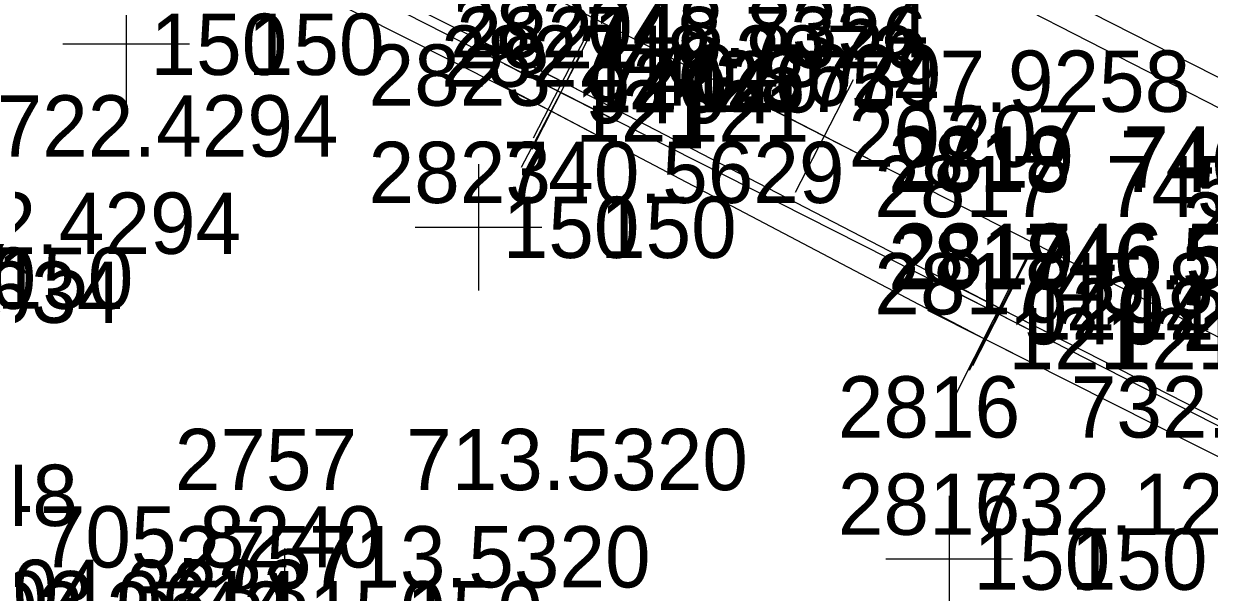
# Model space of a CAD drawing. Extents: x 1602514 to 1609837, y 863887 to 871157.
# Drawn here: x 1608043.3 to 1608189.6, y 865380.7 to 865450.8 of the extents above; entities that cross this region are included whole.
import ezdxf

# ---------------------------------------------------------------- set-up
doc = ezdxf.new("R2010")
doc.units = 0
for name, color, linetype in [('Default', 7, 'Continuous'), ('Survey-Point', 7, 'Continuous'), ('Survey-Spot dirt', 7, 'Continuous'), ('Survey-Text-Elevation', 7, 'Continuous'), ('Survey-Text-Feature', 7, 'Continuous'), ('Survey-Text-Name and Number', 7, 'Continuous')]:
    doc.layers.add(name, color=color, linetype=linetype)

msp = doc.modelspace()

# ---------------------------------------------------------------- linework, layer by layer
at = {"layer": 'Default'}
for points in [[(1608212.84, 865432.95), (1608157.57, 865461.1), (1608106.23, 865487.29), (1608051.93, 865514.98), (1607998.63, 865542.11), (1607943.19, 865570.17), (1607891.16, 865597.03), (1607837.33, 865624.2), (1607787.06, 865649.98), (1607737.42, 865674.89), (1607686.08, 865701.25), (1607652.82, 865718.13), (1607626.67, 865731.59), (1607576.24, 865757.11), (1607523.85, 865783.83), (1607470.05, 865811.17), (1607420.66, 865836.63), (1607369.16, 865862.95), (1607316.54, 865889.94), (1607278.82, 865909.32), (1607263.04, 865917.48)], [(1608212.84, 865432.95), (1608157.57, 865461.1), (1608106.23, 865487.29), (1608051.93, 865514.98), (1607998.63, 865542.11), (1607943.19, 865570.17), (1607891.16, 865597.03), (1607837.33, 865624.2), (1607787.06, 865649.98), (1607737.42, 865674.89), (1607686.08, 865701.25), (1607652.82, 865718.13), (1607626.67, 865731.59), (1607576.24, 865757.11), (1607523.85, 865783.83), (1607470.05, 865811.17), (1607420.66, 865836.63), (1607369.16, 865862.95), (1607316.54, 865889.94), (1607278.82, 865909.32), (1607263.04, 865917.48)], [(1608212.84, 865432.95), (1608157.57, 865461.1), (1608106.23, 865487.29), (1608051.93, 865514.98), (1607998.63, 865542.11), (1607943.19, 865570.17), (1607891.16, 865597.03), (1607837.33, 865624.2), (1607787.06, 865649.98), (1607737.42, 865674.89), (1607686.08, 865701.25), (1607652.82, 865718.13), (1607626.67, 865731.59), (1607576.24, 865757.11), (1607523.85, 865783.83), (1607470.05, 865811.17), (1607420.66, 865836.63), (1607369.16, 865862.95), (1607316.54, 865889.94), (1607278.82, 865909.32), (1607263.04, 865917.48)], [(1608210.79, 865430.2), (1608156.75, 865457.89), (1608104.61, 865484.44), (1608050.85, 865511.99), (1607996.86, 865539.34), (1607941.92, 865567.41), (1607889.66, 865593.93), (1607835.58, 865621.35), (1607785.29, 865646.97), (1607735.95, 865671.94), (1607683.99, 865698.26), (1607651.16, 865715.05), (1607625.03, 865728.27), (1607574.89, 865753.99), (1607522.11, 865780.95), (1607468.78, 865808.15), (1607418.67, 865833.86), (1607368.38, 865859.64), (1607315.56, 865886.73), (1607277.29, 865906.39), (1607261.63, 865914.47)], [(1608210.79, 865430.2), (1608156.75, 865457.89), (1608104.61, 865484.44), (1608050.85, 865511.99), (1607996.86, 865539.34), (1607941.92, 865567.41), (1607889.66, 865593.93), (1607835.58, 865621.35), (1607785.29, 865646.97), (1607735.95, 865671.94), (1607683.99, 865698.26), (1607651.16, 865715.05), (1607625.03, 865728.27), (1607574.89, 865753.99), (1607522.11, 865780.95), (1607468.78, 865808.15), (1607418.67, 865833.86), (1607368.38, 865859.64), (1607315.56, 865886.73), (1607277.29, 865906.39), (1607261.63, 865914.47)], [(1608210.79, 865430.2), (1608156.75, 865457.89), (1608104.61, 865484.44), (1608050.85, 865511.99), (1607996.86, 865539.34), (1607941.92, 865567.41), (1607889.66, 865593.93), (1607835.58, 865621.35), (1607785.29, 865646.97), (1607735.95, 865671.94), (1607683.99, 865698.26), (1607651.16, 865715.05), (1607625.03, 865728.27), (1607574.89, 865753.99), (1607522.11, 865780.95), (1607468.78, 865808.15), (1607418.67, 865833.86), (1607368.38, 865859.64), (1607315.56, 865886.73), (1607277.29, 865906.39), (1607261.63, 865914.47)], [(1607257.29, 865888.58), (1607309.42, 865861.6), (1607359.6, 865835.91), (1607411.81, 865809.25), (1607466.72, 865781.18), (1607529.96, 865748.85), (1607582.91, 865721.77), (1607634.79, 865695.11), (1607697.9, 865663), (1607756.89, 865633.44), (1607813.33, 865604.51), (1607868.63, 865576.73), (1607923.36, 865548.46), (1607978.48, 865520.47), (1608029.59, 865494.3), (1608084.54, 865466.5), (1608142.09, 865436.96), (1608200.02, 865407.45), (1608252.21, 865380.93), (1608307.22, 865352.57), (1608351.06, 865329.89), (1608391.79, 865308.39)], [(1607257.29, 865888.58), (1607309.42, 865861.6), (1607359.6, 865835.91), (1607411.81, 865809.25), (1607466.72, 865781.18), (1607529.96, 865748.85), (1607582.91, 865721.77), (1607634.79, 865695.11), (1607697.9, 865663), (1607756.89, 865633.44), (1607813.33, 865604.51), (1607868.63, 865576.73), (1607923.36, 865548.46), (1607978.48, 865520.47), (1608029.59, 865494.3), (1608084.54, 865466.5), (1608142.09, 865436.96), (1608200.02, 865407.45), (1608252.21, 865380.93), (1608307.22, 865352.57), (1608351.06, 865329.89), (1608391.79, 865308.39)], [(1607257.29, 865888.58), (1607309.42, 865861.6), (1607359.6, 865835.91), (1607411.81, 865809.25), (1607466.72, 865781.18), (1607529.96, 865748.85), (1607582.91, 865721.77), (1607634.79, 865695.11), (1607697.9, 865663), (1607756.89, 865633.44), (1607813.33, 865604.51), (1607868.63, 865576.73), (1607923.36, 865548.46), (1607978.48, 865520.47), (1608029.59, 865494.3), (1608084.54, 865466.5), (1608142.09, 865436.96), (1608200.02, 865407.45), (1608252.21, 865380.93), (1608307.22, 865352.57), (1608351.06, 865329.89), (1608391.79, 865308.39)], [(1608387.2, 865300.5), (1608340.07, 865325.35), (1608284.86, 865354.08), (1608232.13, 865380.85), (1608163.99, 865415.62), (1608109.81, 865443.67), (1608062.01, 865467.68), (1608006.62, 865495.65), (1607950.64, 865523.94), (1607896.06, 865552.02), (1607831.15, 865584.83), (1607782.65, 865609.79), (1607728.17, 865637.6), (1607682.79, 865660.47), (1607628.49, 865688.38), (1607572.37, 865716.55), (1607536.99, 865734.72), (1607505.23, 865750.99), (1607450.49, 865778.99), (1607397.69, 865805.95), (1607347.5, 865831.51), (1607299.86, 865855.86), (1607253.01, 865880.13)], [(1608387.2, 865300.5), (1608340.07, 865325.35), (1608284.86, 865354.08), (1608232.13, 865380.85), (1608163.99, 865415.62), (1608109.81, 865443.67), (1608062.01, 865467.68), (1608006.62, 865495.65), (1607950.64, 865523.94), (1607896.06, 865552.02), (1607831.15, 865584.83), (1607782.65, 865609.79), (1607728.17, 865637.6), (1607682.79, 865660.47), (1607628.49, 865688.38), (1607572.37, 865716.55), (1607536.99, 865734.72), (1607505.23, 865750.99), (1607450.49, 865778.99), (1607397.69, 865805.95), (1607347.5, 865831.51), (1607299.86, 865855.86), (1607253.01, 865880.13)], [(1608387.2, 865300.5), (1608340.07, 865325.35), (1608284.86, 865354.08), (1608232.13, 865380.85), (1608163.99, 865415.62), (1608109.81, 865443.67), (1608062.01, 865467.68), (1608006.62, 865495.65), (1607950.64, 865523.94), (1607896.06, 865552.02), (1607831.15, 865584.83), (1607782.65, 865609.79), (1607728.17, 865637.6), (1607682.79, 865660.47), (1607628.49, 865688.38), (1607572.37, 865716.55), (1607536.99, 865734.72), (1607505.23, 865750.99), (1607450.49, 865778.99), (1607397.69, 865805.95), (1607347.5, 865831.51), (1607299.86, 865855.86), (1607253.01, 865880.13)], [(1608387.23, 865299.65), (1608339.85, 865324.44), (1608284.66, 865353.2), (1608232.19, 865380.08), (1608163.56, 865415.06), (1608109.61, 865442.34), (1608061.9, 865466.63), (1608006.2, 865494.98), (1607950.43, 865523.42), (1607895.49, 865551.49), (1607831.17, 865584.31), (1607782.54, 865608.78), (1607727.8, 865636.63), (1607682.67, 865659.56), (1607627.31, 865687.66), (1607571.7, 865715.08)], [(1608387.23, 865299.65), (1608339.85, 865324.44), (1608284.66, 865353.2), (1608232.19, 865380.08), (1608163.56, 865415.06), (1608109.61, 865442.34), (1608061.9, 865466.63), (1608006.2, 865494.98), (1607950.43, 865523.42), (1607895.49, 865551.49), (1607831.17, 865584.31), (1607782.54, 865608.78), (1607727.8, 865636.63), (1607682.67, 865659.56), (1607627.31, 865687.66), (1607571.7, 865715.08)], [(1608387.23, 865299.65), (1608339.85, 865324.44), (1608284.66, 865353.2), (1608232.19, 865380.08), (1608163.56, 865415.06), (1608109.61, 865442.34), (1608061.9, 865466.63), (1608006.2, 865494.98), (1607950.43, 865523.42), (1607895.49, 865551.49), (1607831.17, 865584.31), (1607782.54, 865608.78), (1607727.8, 865636.63), (1607682.67, 865659.56), (1607627.31, 865687.66), (1607571.7, 865715.08)], [(1608385.62, 865297.56), (1608338.82, 865322.15), (1608283.17, 865350.73), (1608230.54, 865377.34), (1608161.84, 865411.97), (1608108.4, 865440.05), (1608060.45, 865464.24), (1608004.39, 865492.22), (1607949.2, 865520.73), (1607893.64, 865548.57), (1607829.83, 865581.87)], [(1608385.62, 865297.56), (1608338.82, 865322.15), (1608283.17, 865350.73), (1608230.54, 865377.34), (1608161.84, 865411.97), (1608108.4, 865440.05), (1608060.45, 865464.24), (1608004.39, 865492.22), (1607949.2, 865520.73), (1607893.64, 865548.57), (1607829.83, 865581.87)], [(1608385.62, 865297.56), (1608338.82, 865322.15), (1608283.17, 865350.73), (1608230.54, 865377.34), (1608161.84, 865411.97), (1608108.4, 865440.05), (1608060.45, 865464.24), (1608004.39, 865492.22), (1607949.2, 865520.73), (1607893.64, 865548.57), (1607829.83, 865581.87)]]:
    msp.add_lwpolyline(points, dxfattribs=at)
at = {"layer": 'Survey-Point'}
for p, q in [((1608106.22, 865436.74), (1608113.41, 865450.61)), ((1608106.22, 865436.74), (1608113.41, 865450.61)), ((1608106.08, 865435.37), (1608113.13, 865449.31)), ((1608106.08, 865435.37), (1608113.13, 865449.31)), ((1608102.88, 865447.27), (1608116.75, 865440.08)), ((1608102.88, 865447.27), (1608116.75, 865440.08)), ((1608104.76, 865433.14), (1608112.03, 865446.97)), ((1608104.76, 865433.14), (1608112.03, 865446.97)), ((1608102.63, 865445.87), (1608116.58, 865438.82)), ((1608102.63, 865445.87), (1608116.58, 865438.82)), ((1608101.48, 865443.69), (1608115.31, 865436.42)), ((1608101.48, 865443.69), (1608115.31, 865436.42)), ((1608145.66, 865443.91), (1608138.53, 865430.01)), ((1608145.66, 865443.91), (1608138.53, 865430.01)), ((1608149.04, 865433.39), (1608135.14, 865440.52)), ((1608149.04, 865433.39), (1608135.14, 865440.52)), ((1608160.01, 865408.1), (1608167.1, 865422.03)), ((1608160.01, 865408.1), (1608167.1, 865422.03)), ((1608160.44, 865408.66), (1608167.54, 865422.58)), ((1608160.44, 865408.66), (1608167.54, 865422.58)), ((1608157.03, 865419.17), (1608170.95, 865412.07)), ((1608157.03, 865419.17), (1608170.95, 865412.07)), ((1608158.32, 865404.99), (1608165.35, 865418.95)), ((1608158.32, 865404.99), (1608165.35, 865418.95)), ((1608156.6, 865418.61), (1608170.52, 865411.52)), ((1608156.6, 865418.61), (1608170.52, 865411.52)), ((1608154.86, 865415.49), (1608168.81, 865408.45)), ((1608154.86, 865415.49), (1608168.81, 865408.45))]:
    msp.add_line(p, q, dxfattribs=at)
at = {"layer": 'Survey-Spot dirt'}
for p, q in [((1608055.99, 865456.1), (1608055.99, 865440.47)), ((1608055.99, 865456.1), (1608055.99, 865440.47)), ((1608063.8, 865448.29), (1608048.18, 865448.29)), ((1608063.8, 865448.29), (1608048.18, 865448.29)), ((1608099.44, 865433.52), (1608099.44, 865417.9)), ((1608099.44, 865433.52), (1608099.44, 865417.9)), ((1608107.25, 865425.71), (1608091.63, 865425.71)), ((1608107.25, 865425.71), (1608091.63, 865425.71)), ((1608157.52, 865392.59), (1608157.52, 865376.97)), ((1608157.52, 865392.59), (1608157.52, 865376.97)), ((1608075.52, 865386.1), (1608075.52, 865370.48)), ((1608075.52, 865386.1), (1608075.52, 865370.48)), ((1608165.33, 865384.78), (1608149.7, 865384.78)), ((1608165.33, 865384.78), (1608149.7, 865384.78))]:
    msp.add_line(p, q, dxfattribs=at)

# ---------------------------------------------------------------- texts
at = {"layer": 'Survey-Text-Elevation'}
for s, p in [('748.8354', (1608112.81, 865446.67)), ('748.7326', (1608112.61, 865445.34)), ('748.2973', (1608111.4, 865443.05)), ('740.5629', (1608114.44, 865440.71)), ('747.9258', (1608145.09, 865439.96)), ('722.4294', (1608040.01, 865434.44)), ('746.5235', (1608178.56, 865430.06)), ('746.5882', (1608178.99, 865430.62)), ('740.5629', (1608102.44, 865428.71)), ('745.8552', (1608176.84, 865426.97)), ('722.4294', (1608028.01, 865422.44)), ('746.5882', (1608166.99, 865418.62)), ('746.5235', (1608166.56, 865418.06)), ('745.8552', (1608164.84, 865414.97)), ('712.1634', (1608013.35, 865413.93)), ('732.1237', (1608172.52, 865399.78)), ('713.5320', (1608090.52, 865393.29)), ('708.2148', (1608007.86, 865388.87)), ('732.1237', (1608160.52, 865387.78)), ('705.8240', (1608045.33, 865383.75)), ('713.5320', (1608078.52, 865381.29)), ('704.3233', (1608036.36, 865377.14)), ('703.0614', (1608035.09, 865375.75)), ('703.2742', (1608033.85, 865374.44))]:
    msp.add_text(s, height=7.56, dxfattribs=at).set_placement(p)
at = {"layer": 'Survey-Text-Feature'}
for s, p in [('150', (1608058.99, 865444.51)), ('150', (1608070.99, 865444.51)), ('120', (1608112.81, 865439.89)), ('120', (1608124.81, 865439.89)), ('94', (1608112.61, 865438.56)), ('94', (1608124.61, 865438.56)), ('121', (1608111.4, 865436.27)), ('121', (1608123.4, 865436.27)), ('207', (1608145.09, 865433.18)), ('207', (1608157.09, 865433.18)), ('150', (1608102.44, 865421.93)), ('150', (1608114.44, 865421.93)), ('150', (1608028.01, 865415.66)), ('150', (1608040.01, 865415.66)), ('94', (1608166.56, 865411.28)), ('120', (1608166.99, 865411.84)), ('94', (1608178.56, 865411.28)), ('120', (1608178.99, 865411.84)), ('121', (1608164.84, 865408.19)), ('121', (1608176.84, 865408.19)), ('150', (1608160.52, 865381)), ('150', (1608172.52, 865381)), ('150', (1608078.52, 865374.51)), ('150', (1608090.52, 865374.51))]:
    msp.add_text(s, height=7.56, dxfattribs=at).set_placement(p)
at = {"layer": 'Survey-Text-Name and Number'}
for s, p in [('2820', (1608095.98, 865446.67)), ('2821', (1608096.72, 865445.34)), ('2822', (1608094.85, 865443.05)), ('2823', (1608085.9, 865440.71)), ('2875', (1608128.54, 865439.96)), ('2818', (1608150.01, 865430.06)), ('2819', (1608150.44, 865430.62)), ('2823', (1608085.9, 865428.71)), ('2817', (1608148.29, 865426.97)), ('2876', (1608186.29, 865422.45)), ('2819', (1608150.44, 865418.62)), ('2818', (1608150.01, 865418.06)), ('2817', (1608148.29, 865414.97)), ('2876', (1608186.29, 865410.45)), ('2816', (1608143.79, 865399.78)), ('2757', (1608061.98, 865393.29)), ('2816', (1608143.79, 865387.78)), ('2757', (1608061.98, 865381.29))]:
    msp.add_text(s, height=7.56, dxfattribs=at).set_placement(p)

doc.saveas('drawing.dxf')
